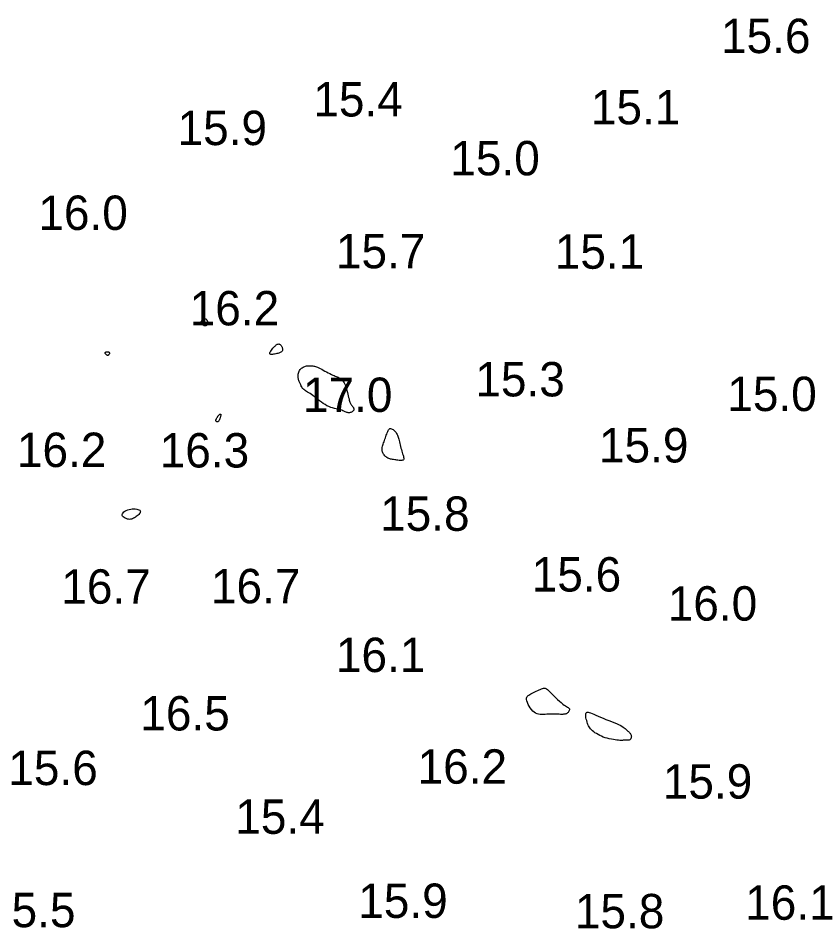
# Model space of a CAD drawing. Extents: x 3040093 to 3056816, y 408076 to 509144.
# Drawn here: x 3045990.2 to 3046106.2, y 434373.5 to 434506 of the extents above; entities that cross this region are included whole.
import ezdxf

# ---------------------------------------------------------------- set-up
doc = ezdxf.new("R2010")
doc.units = 0
doc.layers.add('V-CHAN-CONT-EL17', color=7, linetype='Continuous')
doc.layers.add('V-TOPO-SOUN-0610', color=7, linetype='Continuous')

msp = doc.modelspace()

# ---------------------------------------------------------------- linework, layer by layer
at = {"layer": 'V-CHAN-CONT-EL17'}
for points in [[(3046017.33, 434461.2), (3046017.29, 434461.21), (3046017.25, 434461.22), (3046017.21, 434461.25), (3046017.17, 434461.28), (3046017.14, 434461.31), (3046017.1, 434461.35), (3046017.06, 434461.39), (3046017.03, 434461.43), (3046016.99, 434461.48), (3046016.95, 434461.53), (3046016.91, 434461.57), (3046016.88, 434461.62), (3046016.85, 434461.66), (3046016.83, 434461.71), (3046016.82, 434461.75), (3046016.82, 434461.79), (3046016.83, 434461.83), (3046016.84, 434461.86), (3046016.86, 434461.9), (3046016.89, 434461.94), (3046016.92, 434461.97), (3046016.96, 434462.01), (3046017, 434462.05), (3046017.05, 434462.08), (3046017.1, 434462.12), (3046017.15, 434462.15), (3046017.2, 434462.18), (3046017.25, 434462.21), (3046017.3, 434462.23), (3046017.35, 434462.24), (3046017.4, 434462.24), (3046017.45, 434462.23), (3046017.49, 434462.21), (3046017.53, 434462.18), (3046017.57, 434462.14), (3046017.6, 434462.1), (3046017.63, 434462.04), (3046017.66, 434461.99), (3046017.69, 434461.93), (3046017.71, 434461.87), (3046017.73, 434461.81), (3046017.75, 434461.74), (3046017.76, 434461.68), (3046017.76, 434461.62), (3046017.76, 434461.56), (3046017.75, 434461.5), (3046017.73, 434461.44), (3046017.7, 434461.39), (3046017.66, 434461.34), (3046017.62, 434461.3), (3046017.57, 434461.27), (3046017.52, 434461.24), (3046017.47, 434461.21), (3046017.42, 434461.2), (3046017.37, 434461.19)], [(3046003.08, 434456.95), (3046003.04, 434456.99), (3046002.99, 434457.04), (3046002.94, 434457.09), (3046002.9, 434457.14), (3046002.87, 434457.19), (3046002.85, 434457.24), (3046002.85, 434457.29), (3046002.86, 434457.33), (3046002.89, 434457.36), (3046002.93, 434457.39), (3046002.98, 434457.41), (3046003.03, 434457.42), (3046003.09, 434457.44), (3046003.15, 434457.44), (3046003.2, 434457.45), (3046003.24, 434457.45), (3046003.28, 434457.44), (3046003.31, 434457.44), (3046003.33, 434457.43), (3046003.36, 434457.42), (3046003.37, 434457.41), (3046003.39, 434457.4), (3046003.4, 434457.39), (3046003.41, 434457.38), (3046003.42, 434457.37), (3046003.43, 434457.36), (3046003.44, 434457.35), (3046003.44, 434457.35), (3046003.45, 434457.33), (3046003.45, 434457.32), (3046003.46, 434457.31), (3046003.46, 434457.29), (3046003.47, 434457.27), (3046003.47, 434457.25), (3046003.48, 434457.23), (3046003.48, 434457.21), (3046003.48, 434457.19), (3046003.47, 434457.17), (3046003.47, 434457.15), (3046003.46, 434457.13), (3046003.45, 434457.11), (3046003.43, 434457.1), (3046003.42, 434457.08), (3046003.4, 434457.06), (3046003.38, 434457.04), (3046003.36, 434457.03), (3046003.35, 434457.01), (3046003.33, 434456.98), (3046003.31, 434456.96), (3046003.29, 434456.94), (3046003.26, 434456.92), (3046003.23, 434456.91), (3046003.21, 434456.91), (3046003.17, 434456.91), (3046003.13, 434456.93)], [(3046026.79, 434457.2), (3046026.81, 434457.3), (3046026.86, 434457.42), (3046026.94, 434457.55), (3046027.03, 434457.68), (3046027.13, 434457.82), (3046027.24, 434457.95), (3046027.35, 434458.08), (3046027.45, 434458.19), (3046027.55, 434458.28), (3046027.64, 434458.36), (3046027.72, 434458.43), (3046027.8, 434458.49), (3046027.88, 434458.53), (3046027.95, 434458.56), (3046028.02, 434458.57), (3046028.09, 434458.58), (3046028.15, 434458.57), (3046028.22, 434458.54), (3046028.28, 434458.51), (3046028.34, 434458.47), (3046028.39, 434458.42), (3046028.44, 434458.35), (3046028.49, 434458.28), (3046028.54, 434458.19), (3046028.58, 434458.1), (3046028.61, 434458), (3046028.63, 434457.9), (3046028.64, 434457.81), (3046028.64, 434457.71), (3046028.63, 434457.62), (3046028.6, 434457.54), (3046028.55, 434457.48), (3046028.48, 434457.42), (3046028.41, 434457.37), (3046028.31, 434457.32), (3046028.2, 434457.28), (3046028.08, 434457.25), (3046027.95, 434457.21), (3046027.8, 434457.17), (3046027.65, 434457.14), (3046027.49, 434457.1), (3046027.33, 434457.07), (3046027.18, 434457.05), (3046027.04, 434457.04), (3046026.93, 434457.04), (3046026.85, 434457.07), (3046026.8, 434457.12)], [(3046031.65, 434452.03), (3046031.56, 434452.12), (3046031.49, 434452.22), (3046031.43, 434452.32), (3046031.37, 434452.41), (3046031.33, 434452.51), (3046031.28, 434452.61), (3046031.23, 434452.72), (3046031.19, 434452.82), (3046031.14, 434452.92), (3046031.1, 434453.03), (3046031.06, 434453.14), (3046031.02, 434453.25), (3046030.98, 434453.37), (3046030.95, 434453.49), (3046030.93, 434453.62), (3046030.92, 434453.76), (3046030.91, 434453.9), (3046030.92, 434454.05), (3046030.93, 434454.19), (3046030.96, 434454.34), (3046031, 434454.48), (3046031.06, 434454.61), (3046031.12, 434454.73), (3046031.2, 434454.85), (3046031.3, 434454.95), (3046031.4, 434455.04), (3046031.51, 434455.12), (3046031.63, 434455.2), (3046031.75, 434455.26), (3046031.87, 434455.31), (3046031.99, 434455.35), (3046032.11, 434455.38), (3046032.22, 434455.4), (3046032.33, 434455.41), (3046032.43, 434455.42), (3046032.54, 434455.42), (3046032.64, 434455.42), (3046032.74, 434455.41), (3046032.84, 434455.4), (3046032.95, 434455.39), (3046033.06, 434455.38), (3046033.17, 434455.36), (3046033.29, 434455.34), (3046033.42, 434455.3), (3046033.57, 434455.25), (3046033.73, 434455.19), (3046033.91, 434455.11), (3046034.12, 434455.01), (3046034.34, 434454.9), (3046034.57, 434454.77), (3046034.81, 434454.64), (3046035.05, 434454.51), (3046035.29, 434454.38), (3046035.52, 434454.26), (3046035.74, 434454.15), (3046035.94, 434454.06), (3046036.13, 434453.98), (3046036.3, 434453.91), (3046036.46, 434453.85), (3046036.6, 434453.79), (3046036.74, 434453.73), (3046036.87, 434453.67), (3046036.99, 434453.6), (3046037.1, 434453.52), (3046037.22, 434453.43), (3046037.32, 434453.33), (3046037.43, 434453.21), (3046037.52, 434453.07), (3046037.62, 434452.92), (3046037.71, 434452.74), (3046037.79, 434452.54), (3046037.87, 434452.31), (3046037.94, 434452.06), (3046038.01, 434451.81), (3046038.08, 434451.54), (3046038.14, 434451.29), (3046038.2, 434451.04), (3046038.25, 434450.8), (3046038.31, 434450.59), (3046038.35, 434450.41), (3046038.4, 434450.26), (3046038.44, 434450.12), (3046038.48, 434450.01), (3046038.52, 434449.92), (3046038.56, 434449.84), (3046038.61, 434449.76), (3046038.65, 434449.69), (3046038.7, 434449.63), (3046038.75, 434449.56), (3046038.8, 434449.5), (3046038.85, 434449.44), (3046038.9, 434449.38), (3046038.94, 434449.32), (3046038.97, 434449.26), (3046038.99, 434449.2), (3046039.01, 434449.13), (3046039.02, 434449.07), (3046039.01, 434449.01), (3046038.99, 434448.95), (3046038.97, 434448.89), (3046038.93, 434448.84), (3046038.88, 434448.79), (3046038.82, 434448.74), (3046038.75, 434448.69), (3046038.66, 434448.66), (3046038.57, 434448.62), (3046038.48, 434448.6), (3046038.37, 434448.58), (3046038.27, 434448.58), (3046038.17, 434448.58), (3046038.07, 434448.6), (3046037.97, 434448.62), (3046037.87, 434448.66), (3046037.77, 434448.71), (3046037.67, 434448.76), (3046037.55, 434448.82), (3046037.42, 434448.87), (3046037.27, 434448.93), (3046037.09, 434448.99), (3046036.9, 434449.04), (3046036.68, 434449.09), (3046036.44, 434449.14), (3046036.19, 434449.2), (3046035.92, 434449.28), (3046035.65, 434449.36), (3046035.37, 434449.47), (3046035.1, 434449.6), (3046034.82, 434449.75), (3046034.55, 434449.93), (3046034.29, 434450.12), (3046034.02, 434450.32), (3046033.77, 434450.52), (3046033.53, 434450.72), (3046033.29, 434450.9), (3046033.07, 434451.08), (3046032.86, 434451.23), (3046032.66, 434451.36), (3046032.47, 434451.48), (3046032.29, 434451.59), (3046032.13, 434451.68), (3046031.99, 434451.77), (3046031.86, 434451.86), (3046031.74, 434451.95)], [(3046018.94, 434447.45), (3046018.94, 434447.5), (3046018.96, 434447.55), (3046018.98, 434447.6), (3046019, 434447.66), (3046019.03, 434447.71), (3046019.05, 434447.76), (3046019.08, 434447.81), (3046019.11, 434447.86), (3046019.13, 434447.9), (3046019.16, 434447.95), (3046019.19, 434447.99), (3046019.21, 434448.04), (3046019.25, 434448.08), (3046019.28, 434448.13), (3046019.32, 434448.17), (3046019.37, 434448.22), (3046019.42, 434448.27), (3046019.47, 434448.31), (3046019.52, 434448.35), (3046019.57, 434448.37), (3046019.61, 434448.39), (3046019.64, 434448.39), (3046019.67, 434448.38), (3046019.68, 434448.34), (3046019.68, 434448.29), (3046019.68, 434448.23), (3046019.66, 434448.16), (3046019.64, 434448.07), (3046019.62, 434447.99), (3046019.59, 434447.89), (3046019.56, 434447.8), (3046019.53, 434447.71), (3046019.49, 434447.63), (3046019.46, 434447.55), (3046019.43, 434447.47), (3046019.39, 434447.41), (3046019.35, 434447.35), (3046019.31, 434447.31), (3046019.26, 434447.28), (3046019.22, 434447.26), (3046019.17, 434447.25), (3046019.12, 434447.26), (3046019.07, 434447.27), (3046019.03, 434447.3), (3046018.99, 434447.33), (3046018.96, 434447.36), (3046018.95, 434447.41)], [(3046043.23, 434443.85), (3046043.28, 434444.01), (3046043.33, 434444.18), (3046043.4, 434444.35), (3046043.46, 434444.53), (3046043.53, 434444.72), (3046043.6, 434444.91), (3046043.67, 434445.1), (3046043.73, 434445.29), (3046043.8, 434445.48), (3046043.86, 434445.66), (3046043.93, 434445.83), (3046044, 434445.98), (3046044.07, 434446.1), (3046044.16, 434446.2), (3046044.25, 434446.26), (3046044.36, 434446.27), (3046044.47, 434446.25), (3046044.59, 434446.2), (3046044.71, 434446.13), (3046044.83, 434446.03), (3046044.94, 434445.92), (3046045.05, 434445.8), (3046045.15, 434445.68), (3046045.23, 434445.56), (3046045.3, 434445.43), (3046045.36, 434445.31), (3046045.42, 434445.17), (3046045.46, 434445.03), (3046045.51, 434444.88), (3046045.55, 434444.71), (3046045.59, 434444.53), (3046045.64, 434444.33), (3046045.69, 434444.12), (3046045.74, 434443.9), (3046045.8, 434443.67), (3046045.86, 434443.44), (3046045.92, 434443.22), (3046045.98, 434443), (3046046.04, 434442.79), (3046046.1, 434442.6), (3046046.16, 434442.42), (3046046.21, 434442.26), (3046046.25, 434442.12), (3046046.28, 434441.99), (3046046.3, 434441.89), (3046046.29, 434441.8), (3046046.25, 434441.73), (3046046.19, 434441.69), (3046046.1, 434441.66), (3046046, 434441.64), (3046045.87, 434441.64), (3046045.73, 434441.64), (3046045.58, 434441.65), (3046045.43, 434441.67), (3046045.27, 434441.69), (3046045.11, 434441.71), (3046044.96, 434441.73), (3046044.8, 434441.75), (3046044.65, 434441.77), (3046044.5, 434441.8), (3046044.36, 434441.84), (3046044.22, 434441.88), (3046044.09, 434441.93), (3046043.96, 434441.99), (3046043.83, 434442.07), (3046043.71, 434442.15), (3046043.6, 434442.23), (3046043.5, 434442.33), (3046043.41, 434442.43), (3046043.33, 434442.53), (3046043.27, 434442.64), (3046043.21, 434442.76), (3046043.17, 434442.88), (3046043.15, 434443), (3046043.13, 434443.13), (3046043.13, 434443.26), (3046043.14, 434443.4), (3046043.15, 434443.54), (3046043.19, 434443.69)], [(3046005.37, 434433.89), (3046005.45, 434434.02), (3046005.58, 434434.14), (3046005.73, 434434.25), (3046005.92, 434434.35), (3046006.12, 434434.45), (3046006.34, 434434.52), (3046006.57, 434434.57), (3046006.79, 434434.6), (3046007.02, 434434.61), (3046007.23, 434434.6), (3046007.43, 434434.57), (3046007.61, 434434.52), (3046007.75, 434434.46), (3046007.87, 434434.39), (3046007.94, 434434.3), (3046007.97, 434434.21), (3046007.96, 434434.11), (3046007.92, 434434), (3046007.84, 434433.9), (3046007.74, 434433.79), (3046007.63, 434433.68), (3046007.5, 434433.57), (3046007.37, 434433.47), (3046007.24, 434433.38), (3046007.11, 434433.29), (3046006.97, 434433.22), (3046006.83, 434433.16), (3046006.69, 434433.11), (3046006.54, 434433.08), (3046006.39, 434433.07), (3046006.23, 434433.08), (3046006.07, 434433.11), (3046005.9, 434433.17), (3046005.75, 434433.24), (3046005.6, 434433.32), (3046005.48, 434433.42), (3046005.39, 434433.53), (3046005.34, 434433.65), (3046005.33, 434433.77)], [(3046064.14, 434407.04), (3046064.17, 434407.19), (3046064.24, 434407.32), (3046064.34, 434407.43), (3046064.46, 434407.52), (3046064.6, 434407.6), (3046064.77, 434407.69), (3046064.95, 434407.77), (3046065.14, 434407.87), (3046065.34, 434407.97), (3046065.54, 434408.06), (3046065.75, 434408.16), (3046065.94, 434408.25), (3046066.13, 434408.34), (3046066.31, 434408.41), (3046066.46, 434408.46), (3046066.6, 434408.5), (3046066.71, 434408.51), (3046066.83, 434408.51), (3046066.93, 434408.47), (3046067.05, 434408.41), (3046067.17, 434408.31), (3046067.31, 434408.19), (3046067.48, 434408.03), (3046067.68, 434407.83), (3046067.9, 434407.61), (3046068.14, 434407.37), (3046068.39, 434407.12), (3046068.65, 434406.87), (3046068.9, 434406.63), (3046069.15, 434406.41), (3046069.38, 434406.21), (3046069.58, 434406.06), (3046069.77, 434405.93), (3046069.93, 434405.83), (3046070.07, 434405.75), (3046070.18, 434405.68), (3046070.27, 434405.62), (3046070.33, 434405.56), (3046070.37, 434405.49), (3046070.38, 434405.42), (3046070.37, 434405.34), (3046070.34, 434405.25), (3046070.29, 434405.16), (3046070.23, 434405.08), (3046070.16, 434404.99), (3046070.08, 434404.92), (3046070, 434404.85), (3046069.92, 434404.8), (3046069.84, 434404.77), (3046069.74, 434404.74), (3046069.64, 434404.72), (3046069.52, 434404.71), (3046069.39, 434404.7), (3046069.24, 434404.7), (3046069.07, 434404.7), (3046068.87, 434404.71), (3046068.65, 434404.71), (3046068.41, 434404.72), (3046068.16, 434404.72), (3046067.9, 434404.72), (3046067.64, 434404.72), (3046067.37, 434404.72), (3046067.1, 434404.71), (3046066.85, 434404.7), (3046066.59, 434404.68), (3046066.35, 434404.68), (3046066.11, 434404.69), (3046065.88, 434404.72), (3046065.65, 434404.78), (3046065.44, 434404.87), (3046065.23, 434405.01), (3046065.02, 434405.18), (3046064.83, 434405.4), (3046064.66, 434405.64), (3046064.5, 434405.89), (3046064.36, 434406.15), (3046064.26, 434406.41), (3046064.18, 434406.65), (3046064.14, 434406.86)], [(3046072.94, 434405.04), (3046073.07, 434405.04), (3046073.23, 434405), (3046073.43, 434404.93), (3046073.66, 434404.84), (3046073.92, 434404.72), (3046074.22, 434404.58), (3046074.54, 434404.44), (3046074.9, 434404.29), (3046075.29, 434404.14), (3046075.68, 434403.98), (3046076.08, 434403.83), (3046076.47, 434403.67), (3046076.84, 434403.52), (3046077.19, 434403.38), (3046077.5, 434403.24), (3046077.76, 434403.11), (3046077.98, 434402.98), (3046078.17, 434402.86), (3046078.32, 434402.75), (3046078.45, 434402.65), (3046078.57, 434402.55), (3046078.67, 434402.45), (3046078.76, 434402.36), (3046078.85, 434402.28), (3046078.94, 434402.19), (3046079.03, 434402.11), (3046079.11, 434402.03), (3046079.18, 434401.95), (3046079.25, 434401.87), (3046079.3, 434401.78), (3046079.34, 434401.69), (3046079.36, 434401.59), (3046079.37, 434401.49), (3046079.36, 434401.39), (3046079.34, 434401.3), (3046079.31, 434401.21), (3046079.27, 434401.13), (3046079.21, 434401.06), (3046079.14, 434401.01), (3046079.06, 434400.97), (3046078.97, 434400.95), (3046078.88, 434400.94), (3046078.78, 434400.94), (3046078.69, 434400.95), (3046078.59, 434400.95), (3046078.51, 434400.96), (3046078.43, 434400.97), (3046078.37, 434400.96), (3046078.31, 434400.95), (3046078.24, 434400.94), (3046078.18, 434400.93), (3046078.1, 434400.92), (3046077.99, 434400.91), (3046077.87, 434400.91), (3046077.71, 434400.91), (3046077.51, 434400.93), (3046077.28, 434400.95), (3046077.03, 434400.98), (3046076.75, 434401.03), (3046076.46, 434401.08), (3046076.16, 434401.15), (3046075.87, 434401.22), (3046075.57, 434401.31), (3046075.29, 434401.41), (3046075.02, 434401.52), (3046074.76, 434401.64), (3046074.52, 434401.77), (3046074.29, 434401.9), (3046074.08, 434402.04), (3046073.89, 434402.18), (3046073.72, 434402.32), (3046073.57, 434402.46), (3046073.44, 434402.6), (3046073.33, 434402.75), (3046073.23, 434402.9), (3046073.14, 434403.06), (3046073.06, 434403.22), (3046072.99, 434403.4), (3046072.93, 434403.59), (3046072.87, 434403.8), (3046072.81, 434404.01), (3046072.77, 434404.22), (3046072.74, 434404.43), (3046072.73, 434404.61), (3046072.74, 434404.78), (3046072.78, 434404.91), (3046072.84, 434405)]]:
    msp.add_lwpolyline(points, close=True, dxfattribs=at)

# ---------------------------------------------------------------- texts
at = {"layer": 'V-TOPO-SOUN-0610'}
for s, p in [('15.6 ', (3046092.41, 434500.88)), ('15.4 ', (3046033.12, 434491.66)), ('15.1 ', (3046073.48, 434490.52)), ('15.9 ', (3046013.37, 434487.5)), ('15.0 ', (3046053.04, 434483.1)), ('16.0 ', (3045993.13, 434475.16)), ('15.7 ', (3046036.4, 434469.58)), ('15.1 ', (3046068.23, 434469.52)), ('16.2 ', (3046015.14, 434461.28)), ('15.3 ', (3046056.68, 434450.95)), ('17.0 ', (3046031.61, 434448.69)), ('15.0 ', (3046093.32, 434448.82)), ('16.2 ', (3045990.01, 434440.68)), ('16.3 ', (3046010.78, 434440.61)), ('15.9 ', (3046074.66, 434441.34)), ('15.8 ', (3046042.83, 434431.4)), ('15.6 ', (3046064.88, 434422.57)), ('16.7 ', (3045996.47, 434420.8)), ('16.7 ', (3046018.23, 434420.86)), ('16.0 ', (3046084.66, 434418.34)), ('16.1 ', (3046036.4, 434410.86)), ('16.5 ', (3046007.96, 434402.36)), ('15.6 ', (3045988.76, 434394.42)), ('16.2 ', (3046048.28, 434394.62)), ('15.9 ', (3046083.94, 434392.45)), ('15.4 ', (3046021.77, 434387.33)), ('15.9 ', (3046039.65, 434375.1)), ('16.1 ', (3046095.92, 434374.83)), ('15.5 ', (3045985.52, 434373.75)), ('15.8 ', (3046071.15, 434373.59))]:
    msp.add_text(s, height=5, dxfattribs=at).set_placement(p)

doc.saveas('drawing.dxf')
